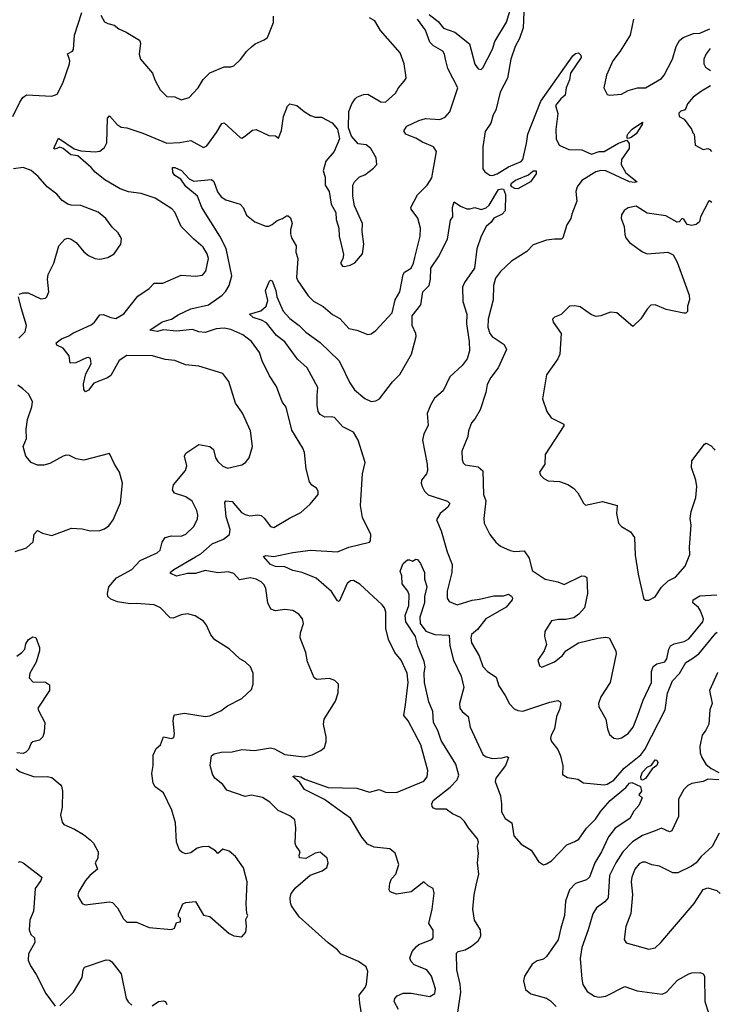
# Model space of a CAD drawing. Extents: x 2199565 to 2323334, y 894172 to 1018966.
# Tile 349 of 440: x 2315853 to 2320243, y 964548 to 970722. Entities that reach past the tile are written whole.
import ezdxf

# ---------------------------------------------------------------- set-up
doc = ezdxf.new("R2010")
doc.units = 0

msp = doc.modelspace()

# ---------------------------------------------------------------- linework, layer by layer
at = {"layer": '0CON10XD'}
for points in [[(2318418.5, 970755), (2318475, 970710.6), (2318508.3, 970668.3), (2318580.5, 970645), (2318671.1, 970571.1), (2318705, 970444.2), (2318725, 970413.5), (2318745, 970408.9), (2318755, 970419.4), (2318815, 970537.5), (2318831.1, 970585), (2318902.6, 970707.4), (2318946.6, 970853.4)], [(2315809.2, 970115), (2315853.1, 970205), (2315872.5, 970235), (2315895, 970250), (2316055, 970242), (2316086.7, 970255), (2316124.2, 970325), (2316165.4, 970445), (2316167.3, 970465), (2316160, 970485), (2316152.8, 970507.2), (2316184.2, 970525), (2316190.5, 970535), (2316196.5, 970625), (2316243.1, 970766.9)], [(2316966.8, 967593.2), (2316969.4, 967615), (2316962.9, 967645), (2316933.4, 967703.4), (2316895, 967731.1), (2316823.3, 967753.3), (2316810, 967775), (2316817.5, 967805), (2316892.5, 967895), (2316899.2, 967925), (2316886, 967985), (2316893.8, 968005), (2316975, 968058.1), (2317045, 968045.6), (2317067.2, 968027.2), (2317080, 967975), (2317095, 967950.8), (2317125, 967922.5), (2317155, 967909.2), (2317245, 967930), (2317268.8, 967945), (2317290.8, 967975), (2317310.8, 968045), (2317300, 968145), (2317250, 968255), (2317205, 968317.5), (2317164.1, 968454.1), (2317125, 968503.3), (2316975, 968550), (2316892.3, 968557.7), (2316825, 968584.4), (2316765, 968592.2), (2316685, 968614.4), (2316525, 968615.4), (2316475.3, 968584.7), (2316425, 968490.8), (2316403.6, 968476.4), (2316317.2, 968442.8), (2316285, 968399.2), (2316265, 968388.8), (2316255, 968402.5), (2316252, 968438), (2316268.2, 968501.8), (2316301.4, 968565), (2316297.5, 968597.5), (2316285, 968604), (2316272.3, 968602.3), (2316205, 968570), (2316168.3, 968568.3), (2316163.3, 968615), (2316125, 968663.1), (2316085, 968680.6), (2316080.6, 968695), (2316115, 968720.5), (2316160.4, 968739.6), (2316185, 968757.5), (2316301.1, 968808.9), (2316320.8, 968825), (2316355, 968871.2), (2316375, 968872.5), (2316423.3, 968855), (2316455, 968847.8), (2316505, 968878.1), (2316592.4, 968987.6), (2316665, 969036.7), (2316695, 969070), (2316750.5, 969069.5), (2316865, 969120.8), (2316955, 969113.1), (2316999.3, 969120.7), (2317018.9, 969145), (2317036.2, 969225), (2317027.5, 969255), (2317003.1, 969295), (2316944, 969345), (2316865.6, 969425), (2316825.8, 969515), (2316806.4, 969536.4), (2316702.1, 969602.1), (2316615, 969631.5), (2316535, 969642.9), (2316482.5, 969662.5), (2316387.4, 969717.4), (2316325, 969765.8), (2316300, 969795), (2316217.5, 969867.5), (2316172.9, 969875), (2316125, 969914.5), (2316105, 969921.9), (2316075, 969910), (2316067.5, 969915), (2316070, 969925), (2316095, 969979.2), (2316195, 969911.6), (2316235, 969900), (2316325, 969893.6), (2316355, 969898), (2316385, 969920), (2316399.1, 969950.9), (2316403.1, 970105), (2316415, 970118.8), (2316464.4, 970064.4), (2316488.2, 970048.2), (2316525, 970043.3), (2316625, 970009.6), (2316775, 969947.9), (2316857.3, 969952.7), (2316925, 969965.5), (2317005, 969920), (2317025, 969932), (2317086.4, 970015), (2317119.4, 970070.6), (2317134.1, 970075.9), (2317235, 969982.5), (2317245, 969980), (2317260.7, 969989.3), (2317310.7, 970029.3), (2317335, 970033.3), (2317415, 969996), (2317455, 969993.3), (2317475, 969980), (2317493, 970027), (2317506.9, 970115), (2317530.5, 970179.5), (2317546.1, 970193.9), (2317590, 970185), (2317635, 970145.5), (2317675, 970120.8), (2317705, 970111.2), (2317745, 970112), (2317810, 970075), (2317844, 970035), (2317856, 969975), (2317824.2, 969895.8), (2317772, 969835), (2317754, 969775), (2317768, 969735), (2317767.5, 969685), (2317792, 969645), (2317803.8, 969565), (2317834.1, 969514.1), (2317835, 969470), (2317852, 969415), (2317854, 969365), (2317870, 969305), (2317881.2, 969248.8), (2317877.3, 969222.7), (2317864, 969195), (2317875, 969176.7), (2317885.9, 969174.1), (2317923.6, 969183.6), (2317952.3, 969197.7), (2318001.2, 969255), (2318008.8, 969315), (2317998.8, 969395), (2318001.2, 969445), (2317950.8, 969555), (2317940.8, 969615), (2317941.2, 969685), (2317951.2, 969705), (2317982.5, 969737.5), (2318015, 969748.8), (2318069.5, 969790.5), (2318090, 969815), (2318086.7, 969855), (2318054.2, 969915), (2318025, 969936.9), (2317973, 969943), (2317931.7, 969991.7), (2317912.5, 970045), (2317914.5, 970145.5), (2317934, 970195), (2317954.1, 970225.9), (2317965, 970236.2), (2318007.3, 970252.7), (2318035, 970256), (2318115, 970207.1), (2318145, 970204.2), (2318208.3, 970261.7), (2318227.1, 970295), (2318263.1, 970336.9), (2318273.8, 970355), (2318273.6, 970373.6), (2318261.4, 970445), (2318238, 970515), (2318114, 970655), (2318078.6, 970715), (2318044.7, 970734.7)], [(2316361.1, 970751.1), (2316385, 970708.8), (2316405, 970697.5), (2316445, 970688.6), (2316473.3, 970665), (2316520, 970645), (2316604.1, 970594.1), (2316609.2, 970575), (2316601.4, 970505), (2316609.2, 970475), (2316685, 970387.5), (2316700, 970345), (2316733, 970283), (2316775, 970240.8), (2316825, 970238), (2316865, 970218.8), (2316915, 970233.8), (2316971.4, 970295), (2317003, 970347), (2317045, 970390), (2317135, 970425.8), (2317175, 970426.2), (2317195, 970433.8), (2317237, 970473), (2317276, 970525), (2317305, 970552.5), (2317328.8, 970571.2), (2317385, 970596), (2317405, 970611.2), (2317443.8, 970705), (2317443.3, 970745)], [(2317996.9, 964475), (2317984.2, 964555), (2317979.2, 964605), (2318017.2, 964652.8), (2318027.1, 964675), (2318033.6, 964753.6), (2318023.6, 964783.6), (2317975, 964816.7), (2317865, 964864), (2317845, 964890), (2317785, 964934.2), (2317605, 965096.9), (2317555.5, 965165), (2317549.6, 965185), (2317547.1, 965215), (2317555, 965243.8), (2317582.1, 965277.9), (2317672.9, 965357.1), (2317747.5, 965385), (2317776.7, 965405), (2317785.8, 965435), (2317779.2, 965465), (2317735, 965502.5), (2317705, 965496.2), (2317645, 965461.2), (2317607, 965467), (2317603.6, 965483.6), (2317610, 965505), (2317583.1, 965543.1), (2317578.9, 965558.9), (2317583.1, 965655), (2317576.2, 965705), (2317545, 965729.2), (2317472.2, 965762.2), (2317420, 965815), (2317375, 965845.6), (2317305, 965858.5), (2317265, 965851.4), (2317151.2, 965891.2), (2317125, 965926.7), (2317075.5, 965965.5), (2317060.2, 965990.2), (2317045.7, 966045.7), (2317054.2, 966105), (2317071.3, 966118.7), (2317115, 966129.5), (2317185, 966130.9), (2317245, 966146.1), (2317325, 966140), (2317425, 966155.5), (2317449.1, 966149.1), (2317513.8, 966113.8), (2317635, 966100), (2317685, 966111.9), (2317740.9, 966139.1), (2317762.7, 966157.3), (2317774, 966195), (2317774.2, 966225), (2317756.2, 966305), (2317760, 966335), (2317831.2, 966448.8), (2317849.2, 966500.8), (2317851.2, 966555), (2317828.6, 966578.6), (2317795, 966590), (2317715, 966584.4), (2317697.5, 966595), (2317656.5, 966696.5), (2317645.6, 966755), (2317611.1, 966845), (2317612.1, 966877.9), (2317630.8, 966935), (2317624.2, 966965), (2317601.2, 966995), (2317565, 967017.1), (2317515, 967024.4), (2317455, 967014.4), (2317425.6, 967025.6), (2317407.8, 967065), (2317394.5, 967155), (2317385, 967177.5), (2317365, 967197.5), (2317335, 967213.3), (2317297, 967223), (2317229.5, 967209.5), (2317195, 967250), (2317159.1, 967259.1), (2317095, 967254.6), (2317015, 967268.5), (2316955, 967249.1), (2316905, 967249.6), (2316835, 967232.1), (2316800, 967250), (2316796, 967255), (2316819.4, 967275), (2316955, 967353.4), (2316987, 967373), (2317059.4, 967435), (2317130.8, 967465), (2317167.1, 967495), (2317170.9, 967525), (2317146.2, 967605), (2317139.2, 967695), (2317144.4, 967705.6), (2317185, 967700), (2317242.4, 967632.4), (2317265, 967618.5), (2317295, 967611.5), (2317345, 967617.1), (2317365, 967612.5), (2317385, 967595.8), (2317424.6, 967544.6), (2317445, 967537.5), (2317542.6, 967597.4), (2317615, 967631.2), (2317673.3, 967685), (2317723.3, 967745), (2317723.3, 967765), (2317712.5, 967785), (2317684.1, 967804.1), (2317668.8, 967825), (2317648.8, 967905), (2317638.3, 968008.3), (2317628, 968035), (2317557.4, 968147.4), (2317523, 968293), (2317496.6, 968326.6), (2317461.7, 968421.7), (2317418.7, 968488.7), (2317373, 968583), (2317355.6, 968635), (2317305.6, 968705), (2317250.8, 968745), (2317175, 968780), (2317135, 968788.2), (2317085, 968782.9), (2317015, 968760.6), (2316975, 968764.2), (2316935, 968778.9), (2316835, 968768.8), (2316755, 968776.5), (2316715, 968766.1), (2316667.5, 968775), (2316745, 968827.5), (2316805, 968843.9), (2316845, 968871.8), (2316925, 968910), (2317035, 968934.6), (2317121.5, 968995), (2317145, 969020), (2317166.2, 969055), (2317182.5, 969115), (2317147.2, 969287.2), (2317106.6, 969365), (2316994.8, 969544.8), (2316967.5, 969615), (2316895, 969677.1), (2316861.7, 969721.7), (2316824, 969745), (2316812.5, 969765), (2316810, 969795), (2316825, 969794.4), (2316866.6, 969776.6), (2316915, 969724.4), (2316945, 969708.9), (2317055, 969720.8), (2317068.5, 969708.5), (2317093.4, 969643.4), (2317115, 969610.5), (2317145, 969592.2), (2317235.4, 969565.4), (2317253.1, 969545), (2317275, 969496), (2317325.3, 969455.3), (2317395, 969426.5), (2317415, 969426.7), (2317435, 969436.9), (2317466.3, 969463.7), (2317500, 969475), (2317525, 969491.4), (2317535, 969492.5), (2317549.8, 969479.8), (2317560.5, 969445), (2317549.2, 969405), (2317549.8, 969379.8), (2317557.1, 969355), (2317586.2, 969305), (2317582.9, 969265), (2317595.7, 969225), (2317588.2, 969105), (2317595.6, 969085), (2317659.8, 968989.8), (2317695, 968956.9), (2317755, 968924.2), (2317813.4, 968873.4), (2317859.1, 968849.1), (2317915.6, 968785.6), (2317965, 968776), (2318035, 968747.5), (2318055, 968753.3), (2318085, 968773.8), (2318186.9, 968885), (2318205.4, 968964.6), (2318234.4, 969015), (2318255.4, 969124.6), (2318265, 969138.1), (2318305.7, 969165), (2318321.1, 969195), (2318328, 969232), (2318362.5, 969365), (2318365.4, 969415.4), (2318348.1, 969478.1), (2318305.8, 969535), (2318304.3, 969545), (2318345, 969624.2), (2318405.8, 969685), (2318435, 969730), (2318465.6, 969895), (2318445, 969925.7), (2318376.2, 969955), (2318335, 969980), (2318291.2, 969995), (2318273.3, 970005), (2318260, 970025), (2318278.8, 970055), (2318355, 970090), (2318395, 970101.8), (2318485, 970095.5), (2318518.5, 970111.5), (2318548.1, 970145), (2318598.1, 970295), (2318535.3, 970415.3), (2318521.8, 970475), (2318515.4, 970505), (2318503.8, 970525), (2318445, 970558.3), (2318422.2, 970582.2), (2318395, 970655.5), (2318345.5, 970725)], [(2319011.4, 970768.6), (2319008, 970672), (2318984.2, 970605), (2318956.7, 970555), (2318930.8, 970475), (2318909.6, 970355), (2318862.8, 970267.2), (2318837, 970155), (2318819.3, 970125), (2318805, 970074), (2318769.5, 970020.5), (2318755.4, 969925.4), (2318755, 969786.7), (2318768, 969768), (2318798.2, 969748.2), (2318815, 969746.2), (2318845, 969756), (2318915, 969799.6), (2318995, 969833.5), (2319006.7, 969845), (2319029.6, 969945), (2319036.7, 970005), (2319118, 970212), (2319318.5, 970495), (2319335, 970510), (2319355, 970514.6), (2319369.2, 970499.1), (2319372, 970485), (2319303.7, 970386.3), (2319298.9, 970345), (2319276.4, 970295), (2319270.4, 970249.6), (2319244.8, 970225.2)], [(2319700, 970725), (2319678.5, 970625), (2319615.5, 970524.5), (2319569.2, 970465), (2319530, 970375), (2319513.9, 970293.9), (2319534, 970254), (2319549.3, 970249.3), (2319625, 970256), (2319665, 970277.5), (2319724.5, 970295.5), (2319775, 970294.5), (2319875, 970354.3), (2319891.9, 970375), (2319944.4, 970475), (2319965.8, 970555), (2319988.3, 970591.7), (2320010.3, 970609.7), (2320074.3, 970635.7), (2320115, 970636.9), (2320177.1, 970664.3)], [(2320179, 970541.2), (2320155, 970508), (2320139.2, 970475), (2320139.2, 970445), (2320150.8, 970425), (2320181.1, 970403.2)], [(2320182.2, 970307.8), (2320125, 970274.4), (2320074.1, 970235.9), (2320037.5, 970195), (2320022.1, 970157.9), (2319995, 970147.9), (2319983.3, 970136.7), (2319985, 970116), (2320017.7, 970097.7), (2320063.3, 970035), (2320071.7, 970011.7), (2320080, 970005), (2320086, 969935), (2320135, 969907.5), (2320165, 969913.8), (2320178.3, 969908.3), (2320187.2, 969894.7)], [(2319244.8, 970225.2), (2319211.4, 970185), (2319224.1, 970135), (2319213.3, 970033.3), (2319214, 969975), (2319234.3, 969935), (2319295, 969908.2), (2319375, 969906.7), (2319435, 969878.9), (2319485, 969894.9), (2319515, 969896.4), (2319605, 969946.9), (2319657, 969967), (2319673.1, 969945), (2319672.7, 969915), (2319623.5, 969845), (2319621.5, 969815), (2319652.1, 969762.1), (2319722.5, 969705), (2319705, 969700.5), (2319675, 969704.7), (2319525, 969775.4), (2319495, 969776.8), (2319462.2, 969767.8), (2319375, 969713.1), (2319345.7, 969675), (2319338.6, 969645), (2319344.5, 969585), (2319313, 969503), (2319306.2, 969475), (2319280.8, 969435), (2319256.2, 969355), (2319247.5, 969345), (2319205, 969346.7), (2319155, 969338.8), (2319070.3, 969309.7), (2319030.5, 969269.5), (2318935, 969207.5), (2318865, 969142.9), (2318835, 969102), (2318820.9, 969055), (2318820, 968965), (2318787.7, 968845), (2318787.3, 968795), (2318799.6, 968755), (2318813.1, 968735), (2318888.1, 968685), (2318904.4, 968655), (2318851.3, 968538.7), (2318805, 968477.5), (2318781.9, 968435), (2318774.3, 968385), (2318739.2, 968275), (2318708, 968222), (2318684.4, 968195), (2318665.7, 968145), (2318660.8, 968109.2), (2318624.4, 968015.6), (2318625.7, 967965), (2318632.5, 967942.5), (2318645, 967930.8), (2318725, 967918.6), (2318755, 967892.5), (2318760, 967745), (2318774.3, 967705), (2318760.8, 967595), (2318764.2, 967565), (2318798, 967495), (2318836.2, 967445), (2318865, 967421.2), (2318926.4, 967393.6), (2318955, 967388), (2319015, 967392), (2319044.4, 967345), (2319065, 967268.8), (2319145, 967212.9), (2319225, 967197.8), (2319265, 967180.8), (2319375, 967233.8), (2319395, 967233.3), (2319406.2, 967225), (2319411.4, 967125), (2319391.4, 967035), (2319357.1, 966995), (2319325, 966971.5), (2319275, 966960.5), (2319229.7, 966960.3), (2319185, 966952.5), (2319144.1, 966885.9), (2319142, 966855), (2319153.3, 966805), (2319140, 966765), (2319100, 966705), (2319110.7, 966670.7), (2319125, 966662.5), (2319203.3, 966695), (2319255, 966734.3), (2319275.8, 966765), (2319355, 966815.6), (2319475, 966843.1), (2319525, 966850), (2319546.7, 966846.7), (2319589.2, 966765), (2319591.4, 966745), (2319552.5, 966565), (2319494.2, 966475), (2319480, 966435), (2319482.7, 966412.7), (2319525.5, 966335.5), (2319535.7, 966275), (2319548.8, 966238.8), (2319575.8, 966215.8), (2319602.7, 966212.7), (2319625, 966218.6), (2319665, 966245.8), (2319696.4, 966285), (2319723.9, 966355), (2319759.6, 966455), (2319812.9, 966565), (2319812.2, 966635), (2319822.8, 966667.2), (2319845, 966683.9), (2319895, 966695.6), (2319907.7, 966715), (2319919.7, 966775), (2319930.9, 966795), (2319955, 966807.8), (2320016.3, 966823.7), (2320045, 966840), (2320134.6, 966945.4), (2320138.2, 966965), (2320120, 967015), (2320105.7, 967035.7), (2320070.5, 967065), (2320073.3, 967085), (2320115, 967108.8), (2320220.6, 967114.8)], [(2319665, 969976.2), (2319660, 969980), (2319658.5, 969995), (2319665, 970007.5), (2319691.1, 970035), (2319755, 970080), (2319753.8, 970065), (2319715, 970006), (2319685, 969983.1), (2319665, 969976.2)], [(2315849.3, 969000.7), (2315875, 969010), (2315905, 969008.8), (2315985, 968971.2), (2316015, 968976.7), (2316023.3, 968985), (2316036.2, 969015), (2316028, 969095), (2316032, 969125), (2316067.1, 969195), (2316098, 969305), (2316135, 969346.2), (2316155, 969351.2), (2316175.7, 969345.7), (2316206.2, 969325), (2316255, 969266.2), (2316283.2, 969243.2), (2316324.2, 969224.2), (2316355, 969220), (2316405, 969230), (2316445, 969253.8), (2316486, 969315), (2316490, 969345), (2316485, 969360), (2316470, 969385), (2316432.1, 969422.1), (2316392, 969475), (2316345, 969516), (2316236.8, 969556.8), (2316175, 969558.6), (2316155, 969565.8), (2316118.3, 969588.3), (2316085, 969627.5), (2316024.4, 969674.4), (2315968.9, 969738.9), (2315925, 969777.5), (2315875, 969794.3), (2315815, 969786.7)], [(2318975, 969661.1), (2318955, 969663.8), (2318936.9, 969675), (2318931.2, 969685), (2318935, 969696.1), (2318960.5, 969715), (2319040.8, 969749.2), (2319070, 969775), (2319090, 969775), (2319088.6, 969755), (2319053.5, 969705), (2318975, 969661.1)], [(2318433.6, 964725), (2318405, 964764.3), (2318324.2, 964795), (2318305.4, 964815.4), (2318297.5, 964837.5), (2318311.5, 964878.5), (2318339.8, 964910.2), (2318355, 964922.5), (2318435, 964954.6), (2318444.6, 964965.4), (2318443.3, 965013.3), (2318416, 965055), (2318436.7, 965145), (2318450, 965245), (2318443.6, 965273.6), (2318411.7, 965291.7), (2318385, 965316.7), (2318307, 965253), (2318215, 965239.2), (2318173.6, 965253.6), (2318167.5, 965265), (2318171.7, 965308.3), (2318182.5, 965335), (2318209.2, 965365), (2318228, 965425), (2318206.7, 965495), (2318172.1, 965522.1), (2318075, 965533.5), (2318033.1, 965553.1), (2317996.9, 965596.9), (2317925.6, 965715), (2317855, 965765.5), (2317762.3, 965832.3), (2317637.3, 965895), (2317609.2, 965939.2), (2317565, 965976.7), (2317575, 965981.4), (2317615, 965975.3), (2317639.8, 965959.8), (2317785, 965907.1), (2317965, 965902.7), (2318045, 965877.5), (2318105, 965894), (2318145, 965879.2), (2318215, 965876), (2318385, 965948.1), (2318406.9, 965975), (2318411.1, 966015), (2318365.6, 966175), (2318288.1, 966325), (2318259.1, 966359.1), (2318269.5, 966425), (2318286.7, 966565), (2318281.2, 966625), (2318243.3, 966705), (2318203.4, 966753.4), (2318163.8, 966835), (2318148.2, 966905), (2318146.3, 967006.3), (2318138.1, 967035), (2318125, 967052.5), (2317985, 967183.3), (2317945, 967205.6), (2317925, 967204), (2317905, 967186.2), (2317855, 967073.3), (2317845, 967078.8), (2317806.9, 967136.9), (2317710.6, 967220.6), (2317622, 967255), (2317565, 967267.9), (2317515, 967292.1), (2317455, 967292.6), (2317424.8, 967304.8), (2317380, 967355), (2317395, 967361.9), (2317446.1, 967356.1), (2317565, 967382.1), (2317675, 967395.5), (2317845, 967386.1), (2317915, 967413.5), (2318043.9, 967446.1), (2318051.2, 967455), (2318053.8, 967495), (2318000.8, 967600.8), (2317988.9, 967675), (2318000, 967875), (2318018.4, 967945), (2317973.9, 968085), (2317944.5, 968135), (2317878.2, 968168.2), (2317825, 968227.9), (2317805, 968232.7), (2317765, 968230), (2317735.8, 968245.8), (2317723.6, 968265), (2317716.2, 968305), (2317716.4, 968366.4), (2317721.8, 968415), (2317655, 968539.5), (2317593.7, 968593.7), (2317515, 968701.1), (2317462.7, 968742.7), (2317400.3, 968820.3), (2317368.9, 968838.9), (2317316.2, 968855), (2317293.8, 968875), (2317363.6, 968896.4), (2317398, 968925), (2317407.7, 968962.3), (2317393.2, 969023.2), (2317417.5, 969082.5), (2317425, 969087.8), (2317435.4, 969085), (2317457.3, 969025), (2317464.5, 968984.5), (2317503.8, 968893.8), (2317545, 968848.5), (2317604.3, 968805), (2317645, 968763.3), (2317735, 968697.5), (2317852.2, 968585), (2317865, 968562.5), (2317920.9, 968445), (2317950.5, 968400.5), (2318015, 968347.1), (2318055, 968327.5), (2318085, 968331.5), (2318108.5, 968345), (2318189.7, 968450.3), (2318235, 968497.8), (2318307.7, 968625), (2318336.5, 968735), (2318334.8, 968754.8), (2318312.7, 968805), (2318312.7, 968865), (2318366.8, 968935), (2318379.2, 969015), (2318419.8, 969055), (2318428.1, 969095), (2318429.4, 969165), (2318477.1, 969235), (2318532.9, 969345), (2318552.5, 969465), (2318566.7, 969485), (2318564.4, 969545), (2318575, 969580), (2318615, 969551.9), (2318655, 969536.7), (2318674.6, 969535.4), (2318705, 969544.2), (2318745, 969531.2), (2318775, 969542.2), (2318795, 969558.6), (2318853.6, 969656.4), (2318875, 969662.6), (2318885, 969659.6), (2318897.9, 969625), (2318895, 969524.3), (2318876.3, 969503.7), (2318825, 969476.7), (2318807.6, 969452.4), (2318775, 969424.4), (2318743.9, 969365), (2318716.8, 969285), (2318702.6, 969165), (2318641.1, 969075), (2318628.5, 969045), (2318629.1, 968955), (2318654.4, 968875), (2318651.8, 968815), (2318669.5, 968705), (2318670.9, 968645), (2318657.5, 968595), (2318625.3, 968554.7), (2318547.6, 968482.4), (2318506.5, 968395), (2318452.1, 968347.9), (2318428.1, 968305), (2318407.2, 968252.8), (2318411.5, 968178.5), (2318384.4, 968125), (2318376.5, 968085), (2318405.5, 967935), (2318407.8, 967895), (2318401.9, 967875), (2318371.1, 967835), (2318368.6, 967815), (2318374.5, 967794.5), (2318390, 967765), (2318412.2, 967742.2), (2318533.7, 967703.7), (2318548.7, 967688.7), (2318536.4, 967665), (2318488.2, 967625), (2318465.7, 967585), (2318495, 967516.2), (2318532.1, 967385), (2318563.8, 967305), (2318560.9, 967255), (2318531.1, 967138.9), (2318532, 967095), (2318545, 967074), (2318595, 967053.1), (2318687.3, 967082.7), (2318735, 967087.5), (2318825, 967110), (2318885, 967109.4), (2318915, 967118.9), (2318935, 967107.5), (2318941.4, 967095), (2318938.6, 967085), (2318900.9, 967039.1), (2318774.8, 966965.2), (2318721.5, 966898.5), (2318685, 966866.7), (2318679.2, 966845), (2318684, 966814), (2318732.6, 966732.6), (2318755, 966666), (2318785, 966635.7), (2318839.2, 966599.2), (2318855.6, 966545), (2318895.6, 966485), (2318921.4, 966431.4), (2318951.1, 966401.1), (2318975, 966389.4), (2319005, 966386.5), (2319175, 966442.7), (2319225, 966452.5), (2319237.6, 966447.6), (2319244.2, 966435), (2319235, 966396.7), (2319217.3, 966352.7), (2319204, 966275), (2319182.5, 966235), (2319179.2, 966215), (2319185.8, 966195), (2319224.2, 966145), (2319242, 966105), (2319256.4, 966043.6), (2319255, 965990), (2319285, 965971.2), (2319350.3, 965960.3), (2319385.8, 965935.8), (2319514.5, 965924.5), (2319535, 965928.5), (2319575.9, 965954.1), (2319641.6, 966028.4), (2319745, 966112.8), (2319770.3, 966145), (2319897.5, 966395), (2319911.8, 966498.2), (2319944.4, 966575.6), (2319987.9, 966622.1), (2320027.7, 966692.3), (2320064.3, 966714.3), (2320108.8, 966745), (2320215, 966876.1), (2320223.4, 966881.6)], [(2320191, 969576.5), (2320175, 969586.7), (2320168.2, 969581.8), (2320120, 969485), (2320112, 969455), (2320091.7, 969438.3), (2320065, 969431.9), (2320035, 969436.9), (2320015, 969470.5), (2320005, 969474.5), (2319985, 969455.6), (2319973, 969453), (2319902.4, 969492.4), (2319785, 969508), (2319715, 969553.3), (2319665, 969543.3), (2319640, 969525), (2319625, 969497.5), (2319621.2, 969475), (2319640.8, 969425), (2319644, 969375), (2319651.2, 969355), (2319674.4, 969324.4), (2319755, 969267.1), (2319785, 969254.4), (2319915, 969264), (2319947, 969247), (2319972.7, 969202.7), (2320048.8, 968995), (2320050, 968965), (2320036.7, 968925), (2320037.5, 968892.5), (2320027.5, 968882.5), (2320015, 968882.5), (2319904.5, 968904.5), (2319835, 968934.4), (2319808.7, 968931.3), (2319785, 968908), (2319744.5, 968845.5), (2319695, 968799.2), (2319594.4, 968884.4), (2319555, 968889.2), (2319495, 968864.2), (2319465, 968862), (2319435, 968871.2), (2319365, 968921.2), (2319331.7, 968928.3), (2319297.5, 968925), (2319245.8, 968874.2), (2319205, 968856.7), (2319192.5, 968845), (2319196.7, 968825), (2319245.8, 968755), (2319237.1, 968625), (2319224.4, 968595.6), (2319153.8, 968495), (2319128.8, 968345), (2319156.1, 968266.1), (2319182.5, 968225), (2319255, 968190), (2319262.5, 968185), (2319263.3, 968175), (2319146.2, 967995), (2319143.8, 967935), (2319110, 967885), (2319116.4, 967866.4), (2319137.5, 967845), (2319165, 967830), (2319236.1, 967826.1), (2319288.3, 967808.3), (2319322.5, 967785), (2319350, 967755), (2319385, 967690), (2319398.3, 967678.3), (2319505, 967700), (2319596.2, 967675), (2319592.9, 967625), (2319605.6, 967565.6), (2319624, 967545), (2319680.9, 967510.9), (2319704.6, 967474.6), (2319710.5, 967365), (2319727.5, 967245), (2319760, 967105), (2319765, 967090), (2319775, 967082.5), (2319795, 967082.5), (2319835.9, 967104.1), (2319875, 967163.3), (2319917, 967203), (2319962.7, 967227.3), (2320022, 967295), (2320052.1, 967367.9), (2320050, 967415), (2320061.5, 967551.5), (2320054.4, 967595), (2320061.4, 967638.6), (2320090.4, 967725), (2320095.4, 967795), (2320090.4, 967835), (2320063.5, 967915), (2320065.6, 967955), (2320145, 968060.8), (2320155, 968065.7), (2320185, 968049.2), (2320205, 968029.2), (2320209.7, 968022.1)], [(2315846.7, 968725), (2315886.7, 968765), (2315896.2, 968805), (2315862.9, 968915), (2315846.2, 968985)], [(2315825, 967387.5), (2315895, 967410), (2315937.5, 967447.5), (2315943, 967497), (2315965, 967520), (2315995, 967502.5), (2316055, 967487.5), (2316177, 967533), (2316245, 967530), (2316295, 967516.7), (2316355, 967518.8), (2316385, 967528.8), (2316411.2, 967548.8), (2316438, 967585), (2316485, 967692.5), (2316497.5, 967815), (2316478.8, 967885), (2316446.7, 967935), (2316415, 968002.5), (2316255, 967959.2), (2316207.7, 967967.7), (2316165, 967988.8), (2316145, 967991.2), (2316124.3, 967985.7), (2316041.7, 967938.3), (2316005, 967928), (2315965, 967928), (2315925, 967946.2), (2315892, 967985), (2315874.4, 968045), (2315895.7, 968095), (2315894.4, 968155), (2315902.7, 968215), (2315929.4, 968295), (2315932.5, 968325), (2315909.2, 968375), (2315873, 968407), (2315841.3, 968431.3)], [(2315831.2, 966025), (2315855, 966006), (2315945, 965974), (2316024.1, 965975.9), (2316055, 965969.4), (2316107.2, 965927.2), (2316115.7, 965915), (2316121.9, 965885), (2316118.1, 965785), (2316108, 965735), (2316119.3, 965689.3), (2316130, 965675), (2316196.1, 965646.1), (2316253, 965613), (2316295, 965580), (2316315, 965557.5), (2316343.8, 965505), (2316343.3, 965465), (2316326.2, 965435), (2316340, 965395), (2316293.4, 965356.6), (2316265, 965324), (2316223.1, 965255), (2316217.5, 965235), (2316220.7, 965219.3), (2316245, 965180), (2316262.3, 965172.3), (2316415, 965191.2), (2316435, 965186.2), (2316465, 965153.3), (2316504.2, 965084.2), (2316525, 965063.8), (2316585, 965062), (2316665, 965028.6), (2316805, 965017.5), (2316822.5, 965025), (2316835, 965060), (2316860, 965065), (2316860, 965085), (2316848.3, 965098.3), (2316847.5, 965115), (2316875, 965177.5), (2316893.9, 965186.1), (2316955, 965193.3), (2317005, 965107.5), (2317045, 965097.5), (2317165, 964992.5), (2317195, 964977.5), (2317245, 964970), (2317270, 965000), (2317273.8, 965035), (2317269.3, 965080.7), (2317282.5, 965105), (2317276.7, 965116.7), (2317272, 965175), (2317277.5, 965315), (2317255, 965403.3), (2317205, 965473.8), (2317165, 965508.8), (2317125, 965520), (2317095, 965493.3), (2317080.8, 965510.8), (2317035, 965537.5), (2316995.6, 965534.4), (2316965, 965526), (2316925, 965498.8), (2316895, 965491.2), (2316870.3, 965500.3), (2316853.8, 965515), (2316836, 965565), (2316828.6, 965685), (2316805.4, 965765.4), (2316753, 965873), (2316702.3, 965912.3), (2316688.8, 965935), (2316680.8, 965995), (2316689.4, 966045), (2316689.7, 966110.3), (2316708.3, 966151.7), (2316735.8, 966175), (2316754.2, 966225.8), (2316805, 966214), (2316818.9, 966221.1), (2316822.9, 966245), (2316814, 966325), (2316818.8, 966355), (2316825.9, 966364.1), (2316885, 966372.9), (2317015, 966352.5), (2317045, 966356), (2317112.7, 966387.3), (2317155, 966420), (2317244.1, 966465.9), (2317305, 966522.5), (2317316.4, 966556.4), (2317316.2, 966625), (2317300, 966665), (2317265.9, 966695.9), (2317232.5, 966715), (2317165, 966776.2), (2317075, 966833.8), (2317050.8, 966865), (2317024, 966925), (2317005, 966951.2), (2316953, 966983), (2316905, 966995.8), (2316865, 966990), (2316815, 966969.2), (2316795, 966970.8), (2316735, 967034.2), (2316695, 967051.9), (2316585, 967062.1), (2316545, 967059.5), (2316465, 967071.1), (2316425, 967087.8), (2316404.5, 967105), (2316402.2, 967125), (2316410.6, 967165), (2316458.8, 967221.2), (2316555, 967274.2), (2316608.8, 967331.2), (2316715, 967379.2), (2316733.4, 967396.6), (2316745.7, 967445), (2316765, 967475.8), (2316805, 967485.7), (2316865, 967484.3), (2316895, 967496.2), (2316945, 967543.8), (2316966.8, 967593.2)], [(2318595.3, 964485), (2318617.3, 964625), (2318613.8, 964675), (2318591.6, 964765), (2318591.1, 964868.9), (2318600.2, 964879.8), (2318645, 964888.9), (2318685, 964911.5), (2318725.5, 964945), (2318742.5, 964975), (2318740.5, 965015), (2318703.3, 965075), (2318691.9, 965145), (2318700.4, 965235), (2318713.8, 965295), (2318730, 965365), (2318721.1, 965435), (2318726.9, 965495), (2318721.3, 965538.7), (2318728.8, 965565), (2318720.8, 965585), (2318664.6, 965654.6), (2318640, 965695), (2318615, 965719.2), (2318565, 965741.9), (2318525, 965772.5), (2318462.6, 965772.6), (2318445, 965778), (2318437.3, 965787.3), (2318435.8, 965805), (2318444.3, 965825), (2318551.3, 965908.7), (2318595, 965955.6), (2318604.1, 965985), (2318585, 966052.9), (2318495, 966201.2), (2318473.5, 966265), (2318446.2, 966315), (2318441.4, 966385), (2318417.1, 966445), (2318389.8, 966565), (2318387.2, 966625), (2318392.8, 966665), (2318387.8, 966697.7), (2318347.2, 966795), (2318332.5, 966855), (2318273.1, 966946.9), (2318268.9, 966985), (2318291.5, 967048.5), (2318293.1, 967115), (2318285, 967138.8), (2318248.8, 967185), (2318247.5, 967235), (2318236.7, 967265), (2318255, 967312.5), (2318282.5, 967335), (2318296.1, 967336.1), (2318315, 967327.5), (2318335, 967340), (2318345, 967337.5), (2318365, 967312.5), (2318390, 967255), (2318389.2, 967215), (2318404, 967165), (2318390, 967105), (2318389.6, 967065), (2318359.6, 966975), (2318361.5, 966935), (2318397.9, 966887.9), (2318455, 966867.5), (2318545, 966862.5), (2318547.5, 966795), (2318572, 966705), (2318618.8, 966605), (2318636.9, 966535), (2318609.1, 966435), (2318611.1, 966405), (2318625, 966384.4), (2318663.1, 966353.1), (2318676.1, 966285), (2318755.3, 966115.3), (2318775, 966099.1), (2318815, 966089.4), (2318877, 966093), (2318905, 966101.2), (2318916.2, 966095), (2318896.4, 966045), (2318836.1, 965965), (2318833.1, 965945), (2318866.1, 965855), (2318873.1, 965805), (2318871.8, 965755), (2318895, 965712.2), (2318936.2, 965685), (2318949.5, 965605), (2318995, 965551.8), (2319058.1, 965515), (2319104.1, 965444.1), (2319135, 965423.3), (2319155, 965427.8), (2319185, 965447.8), (2319282.4, 965547.6), (2319331.8, 965568.2), (2319356.2, 965583.8), (2319405, 965652.2), (2319461.8, 965708.2), (2319495, 965758.1), (2319552, 965825), (2319651.5, 965908.5), (2319675, 965935.4), (2319688.1, 965938.1), (2319743.4, 965913.4), (2319750, 965885), (2319732.5, 965862.5), (2319752.5, 965842.5), (2319732.5, 965795), (2319700.9, 965759.1), (2319675.9, 965714.1), (2319585, 965652.1), (2319541.7, 965598.3), (2319498.3, 965505), (2319456.4, 965435), (2319423.3, 965345), (2319405, 965327.7), (2319335, 965305.8), (2319297.5, 965265), (2319272.2, 965195), (2319267.5, 965105), (2319244.1, 965025.9), (2319226.9, 964953.1), (2319153.3, 964846.7), (2319135, 964830), (2319095, 964820.4), (2319065, 964800), (2319017, 964725), (2319008.9, 964695), (2319021.8, 964641.8), (2319055, 964612.9), (2319155, 964585.6), (2319179.4, 964569.4), (2319215, 964534)], [(2315835, 966731.8), (2315866.7, 966753.3), (2315884.5, 966775), (2315891.7, 966808.3), (2315908.6, 966835), (2315935, 966852.5), (2315955, 966848.8), (2315976.4, 966785), (2315977.3, 966765), (2315955.8, 966694.2), (2315915.6, 966625), (2315913.1, 966595), (2315935, 966570.6), (2316015, 966568.9), (2316040.3, 966550.3), (2316040.6, 966515), (2315967.5, 966405), (2315969.7, 966389.7), (2316009.4, 966315), (2316006.4, 966253.6), (2315997.1, 966225), (2315976.2, 966205), (2315935.7, 966194.3), (2315925, 966186), (2315907.5, 966145), (2315891.9, 966128.1), (2315875, 966120), (2315835, 966124)], [(2320226.4, 966629), (2320225, 966627.1), (2320175.7, 966515), (2320193.1, 966435), (2320178.6, 966395), (2320170.8, 966305), (2320153.5, 966266.5), (2320128.6, 966235), (2320115.5, 966165), (2320117.5, 966125), (2320127.8, 966095), (2320153, 966053), (2320185, 966026.4), (2320234, 966000.9)], [(2319755, 965953.8), (2319748.3, 965958.3), (2319745.6, 965975.6), (2319755, 966003.3), (2319785, 966034.5), (2319812.9, 966047.1), (2319835, 966080), (2319845, 966078), (2319851.4, 966065), (2319845, 966046.2), (2319815.4, 966024.6), (2319775, 965964), (2319755, 965953.8)], [(2320234.5, 965954.9), (2320165, 965958.7), (2320135, 965944.6), (2320065, 965931.8), (2320040.2, 965919.8), (2320015.6, 965895), (2319981.4, 965835), (2319980.9, 965725), (2319939.5, 965635), (2319925, 965629.1), (2319875, 965652.2), (2319835.8, 965635.8), (2319755, 965606.8), (2319692.8, 965567.2), (2319633.1, 965505), (2319588.2, 965435), (2319549.1, 965355), (2319540.5, 965215), (2319520.2, 965189.8), (2319467.2, 965152.8), (2319444.7, 965115.3), (2319415.6, 965014.4), (2319374.6, 964905), (2319365.4, 964835), (2319374.6, 964705), (2319382.6, 964672.6), (2319409.1, 964629.1), (2319455, 964598.9), (2319485, 964593.3), (2319525, 964598.9), (2319645, 964660), (2319722.6, 964632.6), (2319877.9, 964612.1), (2319905, 964624.2), (2319975, 964699.4), (2320045, 964738.9), (2320065, 964745.4), (2320117.8, 964747.8), (2320135, 964740), (2320144.4, 964724.4), (2320146.7, 964565), (2320169.2, 964495)], [(2320238.6, 965621.3), (2320235, 965616.2), (2320192.4, 965537.6), (2320124, 965475), (2320091.2, 965435), (2320063.3, 965415), (2319976.8, 965373.2), (2319945, 965373.1), (2319861.2, 965415), (2319815, 965421.8), (2319775, 965438.5), (2319755, 965439.5), (2319735, 965429.5), (2319707.7, 965395), (2319688.2, 965345), (2319685.4, 965315), (2319694, 965236), (2319683.3, 965116.7), (2319652, 965035), (2319640, 964955), (2319653.8, 964933.8), (2319795, 964894.3), (2319835, 964902.5), (2319871.4, 964935), (2320080.3, 965179.7), (2320135, 965268), (2320165, 965277.5), (2320221.5, 965261.5), (2320243.1, 965242)], [(2315845, 965439.4), (2315855, 965443.5), (2315875, 965434.6), (2315991.4, 965345), (2315985.7, 965325), (2315950, 965275), (2315942.3, 965155), (2315938.9, 965131.1), (2315915.8, 965075), (2315911.2, 965015), (2315923.3, 964985), (2315946.2, 964965), (2315948.6, 964935), (2315908.1, 964865), (2315906.7, 964825), (2315920.2, 964790.2), (2315956.9, 964735), (2316016.2, 964615), (2316075, 964536.2)], [(2316105, 964538), (2316190.6, 964625), (2316244, 964715), (2316250.4, 964765), (2316259.6, 964780.4), (2316395, 964827.3), (2316415, 964825.4), (2316431.1, 964815), (2316489.6, 964739.6), (2316520, 964585), (2316532.6, 964562.6), (2316555, 964542)], [(2318227.3, 964515), (2318200, 964565), (2318204.5, 964585), (2318218.7, 964601.3), (2318255, 964616.9), (2318305, 964618.2), (2318422.2, 964597.8), (2318454, 964615), (2318459.4, 964645), (2318433.6, 964725)], [(2316682, 964538), (2316722.5, 964565), (2316755, 964568.8), (2316766.7, 964565), (2316775, 964547.5)]]:
    msp.add_lwpolyline(points, dxfattribs=at)

doc.saveas('drawing.dxf')
